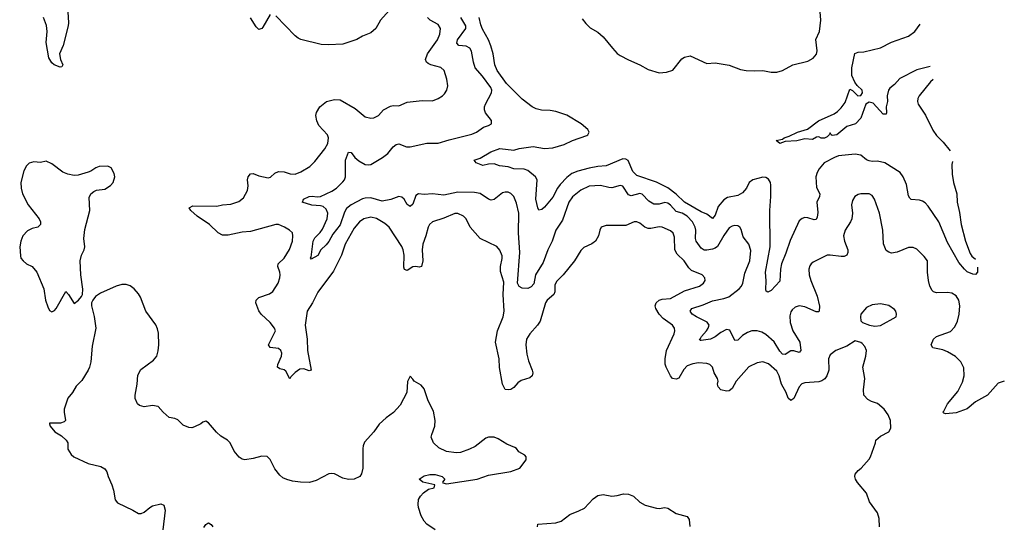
# Model space of a CAD drawing. Header units: inches. Extents: x 1649636 to 1815363, y 506543 to 641975.
# Tile 625 of 656: x 1772241 to 1779275, y 602794 to 606413. Entities that reach past the tile are written whole.
import ezdxf

# ---------------------------------------------------------------- set-up
doc = ezdxf.new("R2010")
doc.units = ezdxf.units.IN
doc.header["$MEASUREMENT"] = 0
doc.layers.add('B7670', color=7, linetype='Continuous')

msp = doc.modelspace()

# ---------------------------------------------------------------- linework, layer by layer
at = {"layer": 'B7670', "color": 5}
for points, elevation in [([(1772584.2, 606470), (1772590.2, 606390), (1772587.5, 606370), (1772552.1, 606227.9), (1772525.7, 606170), (1772532.9, 606130), (1772550.3, 606089.7), (1772543, 606077), (1772530, 606074.3), (1772486.6, 606090), (1772470, 606104.4), (1772450, 606140.5), (1772429.2, 606250), (1772438.6, 606330), (1772433, 606373), (1772411.5, 606430)], 580), ([(1778383.9, 602790), (1778379.7, 602850), (1778369.7, 602890), (1778312.8, 602970), (1778290, 603031.6), (1778226.4, 603106.4), (1778211.8, 603130), (1778207.3, 603150), (1778210, 603166), (1778230, 603193.7), (1778251.8, 603210), (1778310, 603274), (1778319.6, 603290), (1778354, 603390), (1778357, 603410), (1778390, 603438.4), (1778449.3, 603470), (1778464.5, 603495.5), (1778462.4, 603550), (1778444.2, 603590), (1778415.6, 603630), (1778370, 603671.5), (1778325.3, 603685.3), (1778298.9, 603698.9), (1778272, 603730), (1778269.6, 603770), (1778278.7, 603850), (1778265.1, 603930), (1778286, 604010), (1778289.6, 604050), (1778278, 604078), (1778259.3, 604099.3), (1778250, 604106.6), (1778210, 604119), (1778150, 604080.7), (1778070, 604049.5), (1778030, 604018), (1778018.7, 603990), (1778020.6, 603910), (1778007, 603870), (1777991.6, 603848.4), (1777970, 603833.1), (1777950, 603825.5), (1777850, 603818.1), (1777828.7, 603811.3), (1777810, 603789.7), (1777770, 603708), (1777750, 603693.3), (1777730, 603709.5), (1777717, 603750), (1777682.2, 603810), (1777666.9, 603870), (1777650, 603901.4), (1777590, 603954.2), (1777550, 603968.6), (1777510, 603962.3), (1777450, 603932.4), (1777359.5, 603830), (1777330, 603778), (1777310, 603762.4), (1777290, 603759.8), (1777250, 603769.8), (1777230, 603789.7), (1777224.8, 603810), (1777229.7, 603830), (1777226.6, 603850), (1777201.4, 603890), (1777189.8, 603929.8), (1777170, 603949.6), (1777150, 603956), (1777090, 603961.4), (1777050, 603953.8), (1777010, 603939.8), (1776985, 603915), (1776950, 603851.6), (1776930, 603844.4), (1776905.1, 603850), (1776890, 603869.4), (1776859.4, 603930), (1776853.1, 603953.1), (1776851.2, 603990), (1776862.4, 604050), (1776917.4, 604170), (1776922, 604190), (1776919.7, 604210), (1776905.4, 604230), (1776838.4, 604278.4), (1776808.2, 604310), (1776785.8, 604350), (1776781.5, 604370), (1776786.6, 604390), (1776809.8, 604410.2), (1776830, 604416.9), (1776890, 604421.5), (1776990, 604475.6), (1777097.2, 604510), (1777126.6, 604530), (1777138, 604550), (1777136, 604570), (1777117.2, 604590), (1777040.5, 604620.5), (1777020.2, 604640.2), (1776988.5, 604690), (1776938.3, 604738.3), (1776922, 604770), (1776919.5, 604859.5), (1776908.2, 604888.2), (1776890, 604905.7), (1776830, 604932.3), (1776810, 604933.5), (1776750, 604920.5), (1776730, 604920.5), (1776706, 604930), (1776670, 604959.5), (1776650, 604969.5), (1776630, 604969.6), (1776570, 604943.6), (1776430, 604942), (1776396, 604930), (1776384.9, 604910), (1776376.3, 604870), (1776353.4, 604830), (1776328.7, 604811.3), (1776270, 604787), (1776250, 604763.7), (1776203.7, 604690), (1776123.1, 604590), (1776076.2, 604543.8), (1776063.6, 604516.4), (1776064, 604470), (1776056.9, 604450), (1776009.2, 604410), (1775998.2, 604390), (1775959.6, 604260.3), (1775939.8, 604230), (1775884.8, 604170), (1775861.5, 604130), (1775857, 604090), (1775864.8, 604024.8), (1775876.1, 603976.1), (1775902.2, 603910), (1775905.6, 603890), (1775902, 603870), (1775885.4, 603854.6), (1775823.7, 603836.3), (1775800.2, 603819.8), (1775770, 603785.6), (1775750, 603771.6), (1775730, 603768.3), (1775710, 603771.8), (1775688.9, 603808.9), (1775668.6, 603928.6), (1775666, 603990), (1775640.2, 604110), (1775654.2, 604190), (1775694.3, 604290), (1775701.9, 604330), (1775694.4, 604450), (1775699.3, 604539.3), (1775675.1, 604615.1), (1775675, 604650), (1775687.3, 604707.3), (1775686.6, 604726.6), (1775670, 604767), (1775650, 604793.6), (1775530, 604851.3), (1775459.6, 604930), (1775431.5, 604990), (1775411.6, 605010), (1775370, 605028.4), (1775350, 605029.7), (1775270, 604995.6), (1775190.7, 604970), (1775169.2, 604950.8), (1775158, 604930), (1775143.1, 604870), (1775120.7, 604810), (1775116.6, 604770), (1775121.6, 604690), (1775111.5, 604650), (1775094, 604646), (1775070, 604650.9), (1775050, 604647.1), (1775010, 604620.5), (1774990, 604628), (1774984.5, 604644.5), (1774988.1, 604730), (1774981.1, 604770), (1774970, 604794), (1774879.7, 604930), (1774850, 604958.2), (1774790, 604994), (1774750, 605001.6), (1774699.3, 604990), (1774669, 604970), (1774630, 604923.5), (1774567.2, 604810), (1774539.3, 604730), (1774483.3, 604616.6), (1774370, 604466.3), (1774333.5, 604390), (1774294.5, 604330), (1774280.4, 604230), (1774295.5, 604130), (1774296.1, 604050), (1774322.8, 603910), (1774310, 603903.6), (1774270, 603918.8), (1774243, 603917), (1774207.9, 603892.1), (1774177.6, 603862.4), (1774170, 603848.7), (1774141.7, 603901.7), (1774130, 603911.5), (1774098.4, 603918.4), (1774083.7, 603930), (1774085.6, 603950), (1774112.4, 604010), (1774112.8, 604030), (1774107, 604050), (1774090, 604063.6), (1774031.3, 604071.3), (1774019.7, 604090), (1774067.6, 604190), (1774062, 604210), (1774030.7, 604250.7), (1773965, 604310), (1773950, 604333.3), (1773928.2, 604390), (1773931, 604410), (1773950, 604427.9), (1774024.7, 604455.3), (1774048.7, 604471.3), (1774087.4, 604530), (1774100.6, 604570), (1774102.3, 604590), (1774100.7, 604610), (1774086.3, 604650), (1774087.3, 604670), (1774130.9, 604709.1), (1774168.9, 604771.1), (1774190.9, 604830), (1774193.5, 604870), (1774189.7, 604890), (1774169.6, 604910), (1774132.8, 604930), (1774090, 604949.1), (1774070, 604950.5), (1773890, 604900.2), (1773830, 604896.3), (1773730, 604874), (1773690, 604874.3), (1773659.2, 604890), (1773597.4, 604950), (1773509.2, 605009.2), (1773463.6, 605050), (1773452.7, 605070), (1773477.2, 605082.8), (1773650, 605082.3), (1773690, 605091.8), (1773750, 605095), (1773805.8, 605114.2), (1773839, 605141), (1773867.9, 605192), (1773873.5, 605226.5), (1773867.5, 605270), (1773872.8, 605290), (1773890, 605311.4), (1773910, 605313.8), (1773950, 605297.8), (1774015.8, 605284.2), (1774031.9, 605288.1), (1774063.6, 605316.4), (1774090, 605328.9), (1774130, 605325.5), (1774172.5, 605312.5), (1774210, 605310.3), (1774250, 605325.5), (1774314.3, 605365.7), (1774350, 605399.5), (1774422, 605490), (1774443.5, 605530), (1774446, 605570), (1774439.2, 605590), (1774378.3, 605658.3), (1774363.2, 605690), (1774356.2, 605730), (1774361.1, 605750), (1774386, 605790), (1774431.8, 605828.2), (1774490, 605843.5), (1774530, 605840.7), (1774638.1, 605778.1), (1774710, 605719.3), (1774750, 605710.5), (1774770, 605713.4), (1774804, 605730), (1774841.2, 605770), (1774890, 605794.9), (1774910, 605799.3), (1774950, 605798.7), (1775010, 605824.6), (1775030, 605827.6), (1775116.1, 605836.1), (1775190, 605833.4), (1775230, 605850.5), (1775261.2, 605870), (1775276.1, 605883.9), (1775292.7, 605910), (1775299.1, 605940.9), (1775291.5, 605988.5), (1775272.8, 606050), (1775250, 606070.9), (1775179.3, 606090), (1775159.6, 606099.6), (1775146.3, 606110), (1775139.2, 606130), (1775154.8, 606170), (1775224.8, 606270), (1775242, 606310), (1775246.9, 606350), (1775230, 606378), (1775174, 606410), (1775155.1, 606430)], 580), ([(1774030, 606449.4), (1773979.1, 606360.9), (1773970, 606349.3), (1773950, 606342.7), (1773930, 606362), (1773890, 606426.6)], 580), ([(1774879.9, 606480.1), (1774818, 606410), (1774784.9, 606350), (1774750, 606319.5), (1774690, 606295.1), (1774648.5, 606271.5), (1774550, 606238), (1774447.1, 606232.9), (1774395.2, 606235.2), (1774250, 606271.2), (1774230, 606281.3), (1774210, 606298.7), (1774070, 606442)], 580), ([(1779274.6, 603829.8), (1779230, 603816), (1779153.4, 603730), (1779070, 603683.5), (1779010, 603634.3), (1778930, 603603.5), (1778858, 603598), (1778842, 603602), (1778835.3, 603610), (1778843.7, 603616.3), (1778869.8, 603670), (1778943, 603757), (1778976.6, 603823.4), (1778988.2, 603870), (1778985.2, 603925.2), (1778964.7, 603970), (1778926.1, 604006.1), (1778870, 604039.4), (1778834.5, 604054.5), (1778763.7, 604070), (1778753, 604090), (1778768.4, 604130), (1778789.6, 604150), (1778890, 604185.2), (1778921.9, 604218.1), (1778940.9, 604259.1), (1778952.6, 604310), (1778956, 604370), (1778949.8, 604409.8), (1778930, 604440.5), (1778898.8, 604458.8), (1778870, 604464.5), (1778790, 604462.3), (1778769.8, 604469.8), (1778759.3, 604479.3), (1778742.2, 604510), (1778733.7, 604550), (1778725.1, 604610), (1778726, 604690), (1778702.3, 604722.3), (1778650, 604774), (1778624.7, 604784.7), (1778590, 604784.7), (1778510, 604752.6), (1778470, 604746.2), (1778450, 604751.5), (1778430, 604765.1), (1778410.9, 604810.9), (1778407.7, 604910), (1778383.1, 605030), (1778347.3, 605130), (1778330, 605158), (1778310, 605169.4), (1778250, 605169.4), (1778230, 605163.7), (1778207.3, 605150), (1778190, 605122), (1778184.2, 605090), (1778190.3, 605030), (1778185.3, 604990), (1778176.9, 604970), (1778136.9, 604910), (1778126, 604870), (1778133.6, 604830), (1778156.5, 604770), (1778157.3, 604750), (1778149.1, 604730.9), (1778130, 604722.4), (1778110, 604721.2), (1778030, 604732), (1778009.1, 604730.9), (1777910, 604682), (1777894, 604670), (1777884.6, 604655.4), (1777878.7, 604630), (1777881.7, 604590), (1777892.8, 604550), (1777937.7, 604437.7), (1777954.3, 604365.7), (1777953.1, 604330), (1777950, 604326), (1777930, 604325.1), (1777850, 604362.4), (1777810.3, 604369.7), (1777780.7, 604359.3), (1777759.2, 604340.8), (1777750, 604326.6), (1777741.8, 604298.2), (1777745.3, 604250), (1777763.3, 604190), (1777813.5, 604110), (1777822.3, 604050), (1777810, 604035.8), (1777770, 604048.7), (1777750, 604048.5), (1777710, 604021.1), (1777690, 604024.2), (1777670, 604046.4), (1777631.4, 604111.4), (1777570, 604164.2), (1777541.5, 604181.5), (1777510, 604190.7), (1777470, 604189.8), (1777440.4, 604179.6), (1777403.6, 604156.4), (1777370, 604124), (1777350, 604122), (1777314.6, 604194.6), (1777290, 604199.8), (1777250, 604178.4), (1777210, 604146.9), (1777176.4, 604130), (1777110, 604122), (1777102.6, 604122.6), (1777097, 604130), (1777105.2, 604134.8), (1777112.2, 604150), (1777146.3, 604190), (1777159.3, 604210), (1777165.3, 604230), (1777152.9, 604252.9), (1777075.4, 604290), (1777045.6, 604310), (1777030.9, 604330), (1777043.1, 604350), (1777124.4, 604375.6), (1777190, 604405), (1777270, 604420.4), (1777306.3, 604433.7), (1777380.4, 604490), (1777398.2, 604510), (1777407, 604530), (1777422.2, 604602.3), (1777455.7, 604690), (1777463.3, 604763.3), (1777450, 604809.3), (1777410, 604861.2), (1777394.9, 604914.9), (1777386.6, 604930), (1777370, 604941.6), (1777350, 604943.5), (1777330, 604938), (1777310, 604925.3), (1777270, 604870.9), (1777227, 604793), (1777210, 604781.3), (1777190, 604775), (1777150, 604766.3), (1777130, 604767), (1777110, 604780.4), (1777073.5, 604830), (1777068.4, 604850), (1777070.7, 604910), (1777067, 604930), (1777046.9, 604970), (1777008.9, 605010), (1776973.5, 605030), (1776930, 605042.8), (1776890, 605088.1), (1776870, 605103), (1776850, 605107.8), (1776810, 605095.9), (1776770, 605094.5), (1776736.4, 605116.4), (1776687.3, 605167.3), (1776670, 605172.5), (1776610, 605154.8), (1776590, 605162.2), (1776550, 605223.1), (1776530, 605229.8), (1776470, 605212.7), (1776450, 605213.5), (1776390, 605228.9), (1776310, 605223.8), (1776250, 605196.4), (1776190, 605147.7), (1776164.1, 605110), (1776119.4, 604980.6), (1776071, 604910), (1776044.1, 604830), (1776014.5, 604770), (1775981.7, 604678.3), (1775926.6, 604590), (1775913.2, 604526.8), (1775895.2, 604504.8), (1775870, 604494), (1775830, 604494.7), (1775808.3, 604508.3), (1775797.1, 604530), (1775813.8, 604750), (1775803.9, 604890), (1775806.6, 605030), (1775790, 605102.7), (1775770, 605149.4), (1775750, 605171.6), (1775730, 605180.5), (1775710, 605181.3), (1775690, 605175.8), (1775630, 605129.7), (1775610, 605124.4), (1775590, 605131.1), (1775531.3, 605171.3), (1775490, 605179.8), (1775370, 605181.6), (1775270, 605160.6), (1775190, 605169.8), (1775130, 605164.5), (1775090, 605169.7), (1775070, 605156.2), (1775050, 605094.5), (1775030, 605078.7), (1775010, 605092), (1774986.6, 605130), (1774970, 605144.4), (1774950, 605151.1), (1774891.6, 605128.4), (1774830, 605117.3), (1774750, 605140.5), (1774710, 605138.7), (1774690, 605133.2), (1774609.2, 605090.8), (1774575.4, 605064.6), (1774561.6, 605038.4), (1774530, 604947.1), (1774478.1, 604881.9), (1774450, 604828.7), (1774430, 604803.8), (1774392.9, 604770), (1774370, 604727.8), (1774323.7, 604703.7), (1774319, 604710), (1774323.7, 604716.3), (1774338, 604830), (1774350, 604855.6), (1774387.8, 604892.2), (1774404.3, 604915.7), (1774437.5, 604990), (1774441.7, 605030), (1774430, 605059.7), (1774410, 605078), (1774390, 605084.6), (1774327.9, 605088), (1774258, 605110), (1774264.7, 605115.3), (1774269.2, 605130), (1774308.7, 605150), (1774330, 605153.7), (1774367.1, 605147.1), (1774390, 605150.4), (1774471.8, 605188.2), (1774504.5, 605210), (1774550, 605254.9), (1774562.4, 605270), (1774569.7, 605290), (1774568.1, 605410), (1774590, 605466.8), (1774610, 605464), (1774634.9, 605430), (1774664.1, 605404.1), (1774710, 605378), (1774730, 605375.6), (1774750, 605379.6), (1774832, 605428), (1774870, 605458.5), (1774910, 605505.2), (1774930, 605521.3), (1774950, 605525.8), (1775005.1, 605505.1), (1775030, 605503.9), (1775150, 605530.6), (1775230, 605531.2), (1775310, 605555.8), (1775470, 605594.7), (1775503.6, 605610), (1775555, 605644.9), (1775590, 605656.4), (1775612, 605670), (1775612.7, 605692.7), (1775568.7, 605748.7), (1775560.5, 605770), (1775560.4, 605790), (1775568.5, 605810), (1775611.1, 605890), (1775613.3, 605910), (1775606.2, 605930), (1775547, 606010), (1775494, 606070), (1775481.8, 606110), (1775468.3, 606188.3), (1775456.8, 606210), (1775430, 606223.4), (1775377.2, 606230), (1775365, 606245), (1775369.1, 606270), (1775428.2, 606350), (1775428.2, 606370), (1775391.6, 606430)], 560), ([(1779082.8, 604644.9), (1779082.8, 604610), (1779070, 604594), (1779050, 604594.5), (1779010, 604612), (1778989.6, 604630), (1778950, 604679.5), (1778870, 604822.6), (1778806.1, 604970), (1778730, 605082.3), (1778710, 605103.9), (1778690, 605116.8), (1778670, 605124.2), (1778610, 605129.7), (1778599.2, 605139.2), (1778590, 605154), (1778576.8, 605236.8), (1778551.3, 605290), (1778530, 605321.6), (1778422, 605390), (1778370, 605402), (1778330, 605399.9), (1778310, 605404), (1778290, 605413.1), (1778250, 605444.4), (1778210, 605451.8), (1778090, 605439.8), (1778060.5, 605430), (1777988.1, 605391.9), (1777951, 605349), (1777937.3, 605322.7), (1777929.1, 605290), (1777933.9, 605213.9), (1777957.4, 605170), (1777954.3, 605150), (1777935.2, 605110), (1777943.6, 605036.4), (1777938.3, 605001.7), (1777930, 604986.3), (1777915.9, 604984.1), (1777870, 604998), (1777850, 604999.1), (1777830, 604992.8), (1777810, 604976.3), (1777743.9, 604836.1), (1777714.8, 604745.2), (1777682.5, 604670), (1777675, 604630), (1777670, 604545.2), (1777610, 604479.5), (1777586.3, 604466.3), (1777573.6, 604473.6), (1777570, 604486), (1777573.4, 604546.6), (1777569.8, 604610), (1777603.2, 604790), (1777598.8, 605050), (1777607.5, 605150), (1777607.1, 605230), (1777603.5, 605250), (1777590, 605274), (1777570, 605286), (1777550, 605288.7), (1777479.3, 605270), (1777452.6, 605250), (1777432.6, 605210), (1777403.8, 605176.2), (1777370, 605157.9), (1777296.8, 605143.2), (1777270, 605127.2), (1777230, 605078), (1777210, 605016.2), (1777190, 604993.7), (1777150, 605023.8), (1777110, 605039.9), (1776990, 605108.6), (1776930, 605165.8), (1776870, 605212.1), (1776790, 605252.2), (1776650, 605300.5), (1776621.1, 605330), (1776586.6, 605406.6), (1776570, 605418), (1776550, 605418.3), (1776431.7, 605368.3), (1776370, 605365.2), (1776310, 605353.6), (1776229.1, 605330.9), (1776186.2, 605313.8), (1776150, 605287.1), (1776103.1, 605236.9), (1776082.9, 605210), (1776050, 605145.6), (1775990, 605074.5), (1775970, 605058.4), (1775950, 605052.7), (1775941.3, 605070), (1775929, 605130), (1775938, 605270), (1775925.4, 605290), (1775870, 605335.6), (1775845.1, 605345.1), (1775772.1, 605348), (1775730, 605362.2), (1775668.8, 605368.8), (1775630, 605382.9), (1775590, 605381.6), (1775550, 605372.7), (1775502, 605390), (1775488, 605410), (1775530, 605424), (1775607.3, 605470), (1775670, 605493.6), (1775770, 605480.3), (1775810, 605493.2), (1775910, 605506.5), (1775990, 605493.7), (1776050, 605497.9), (1776130, 605520.6), (1776190, 605550.1), (1776292.8, 605587.2), (1776298.7, 605590), (1776308.4, 605610), (1776298.7, 605630), (1776252.1, 605670), (1776150, 605731.9), (1776070, 605758.1), (1776030, 605765.4), (1775968, 605768), (1775930, 605777.1), (1775902.2, 605790), (1775830, 605846.2), (1775718.5, 605958.5), (1775652.5, 606050), (1775635.3, 606090), (1775623, 606170), (1775606.7, 606226.7), (1775589.8, 606270), (1775546.1, 606346.1), (1775536.1, 606376.1), (1775523.6, 606430)], 540), ([(1776260.2, 606420.2), (1776285.2, 606385.2), (1776315.2, 606355.2), (1776370, 606323.6), (1776410, 606291.6), (1776474.9, 606210), (1776510, 606172), (1776530, 606157.4), (1776590, 606125.5), (1776670, 606092), (1776730, 606057), (1776810, 606034.9), (1776862.5, 606037.5), (1776907.5, 606052.5), (1776970, 606134.9), (1776990, 606146.4), (1777030, 606154.4), (1777150, 606099.5), (1777210, 606106.2), (1777309.2, 606089.2), (1777390, 606058), (1777429.8, 606050.2), (1777490, 606047.2), (1777550, 606050.4), (1777610, 606038.4), (1777650, 606037.6), (1777689.7, 606050.3), (1777764, 606090), (1777870, 606116.9), (1777910, 606139.6), (1777933.9, 606166.1), (1777937.7, 606190), (1777928.8, 606271.2), (1777954.3, 606330), (1777963.1, 606410), (1777959.1, 606470)], 540), ([(1778745.1, 606080), (1778650, 606055.3), (1778527.4, 605992.6), (1778490, 605949.6), (1778456.7, 605923.3), (1778448.4, 605910), (1778438.4, 605870), (1778439.1, 605830), (1778430.8, 605790), (1778434, 605750), (1778430, 605738), (1778410, 605739.3), (1778337.3, 605817.3), (1778310, 605825.1), (1778284.9, 605810), (1778250, 605708.7), (1778211, 605670), (1778150, 605649.2), (1778078, 605590), (1778046, 605586), (1778038, 605590), (1778030, 605606), (1778024.7, 605590), (1778010, 605575.3), (1777990, 605567), (1777966.3, 605566.3), (1777950, 605575.3), (1777933.6, 605573.6), (1777903.5, 605556.5), (1777850, 605561.6), (1777792.2, 605547.8), (1777710, 605542.9), (1777670, 605529.6), (1777646, 605550), (1777690, 605560.7), (1777701.2, 605570), (1777738.8, 605581.2), (1777798, 605610), (1777869.8, 605630.2), (1777948.2, 605690), (1778060.1, 605739.9), (1778083.6, 605756.4), (1778110, 605783.1), (1778137.2, 605822.8), (1778170, 605917.3), (1778190, 605908), (1778227.3, 605870), (1778250, 605870.7), (1778260.5, 605890), (1778258.4, 605910), (1778222.8, 605942.8), (1778206.7, 605966.7), (1778186.2, 606013.8), (1778186.6, 606070), (1778207.7, 606172.3), (1778230, 606181.6), (1778270, 606184.2), (1778390, 606212), (1778470, 606251.9), (1778590, 606296.8), (1778636.1, 606330), (1778674, 606382.1)], 520), ([(1778767.3, 605985.4), (1778748.2, 605970), (1778666.5, 605870), (1778656.1, 605850), (1778654, 605830), (1778658.5, 605810), (1778711.6, 605731.6), (1778763.9, 605623.9), (1778790, 605587.2), (1778838.2, 605538.2), (1778887, 605477)], 540), ([(1778904.8, 605401.4), (1778900.5, 605379.5), (1778903.2, 605310), (1778912.4, 605250), (1778934.9, 605170), (1778938, 605110), (1778954.8, 605034.8), (1778965.4, 604950), (1778996.5, 604830), (1779030, 604742.8), (1779043.8, 604723.8), (1779069, 604703.6)], 540), ([(1775209.6, 602769.7), (1775149.3, 602810), (1775129.7, 602829.7), (1775109.7, 602869.7), (1775090, 602928.7), (1775086.6, 602950), (1775090, 602984.7), (1775104.5, 603010), (1775126.6, 603033.4), (1775161.8, 603058.2), (1775202, 603070), (1775206, 603090), (1775122, 603110), (1775094, 603130), (1775130, 603155.5), (1775170, 603163.8), (1775210, 603163), (1775258, 603150), (1775278, 603130), (1775262, 603110), (1775264.7, 603104.7), (1775290, 603098), (1775510, 603131.6), (1775590, 603159.1), (1775750, 603185.8), (1775814, 603210), (1775859.3, 603270), (1775859, 603290), (1775850, 603302), (1775806, 603326), (1775789.2, 603350), (1775778, 603358), (1775721.4, 603381.4), (1775660.1, 603420.1), (1775630, 603431.5), (1775590, 603431.8), (1775570, 603424.5), (1775494.7, 603365.3), (1775455.2, 603344.8), (1775390, 603320.4), (1775358, 603318), (1775290, 603327.3), (1775234.7, 603354.7), (1775197, 603390), (1775180.5, 603430), (1775184.2, 603450), (1775207.8, 603510), (1775209.6, 603550), (1775197.7, 603617.7), (1775158.4, 603690), (1775130, 603775.3), (1775110, 603802), (1775058, 603830), (1775050, 603846), (1775030, 603866), (1775011.6, 603828.4), (1775006.8, 603750), (1774959.5, 603660.5), (1774912.4, 603607.6), (1774859.1, 603570), (1774810, 603523.7), (1774770, 603469.3), (1774705.3, 603394.8), (1774695.3, 603370), (1774693.4, 603350), (1774691.8, 603208.2), (1774683.1, 603170), (1774670.2, 603149.8), (1774630, 603129.7), (1774590, 603128.4), (1774550, 603138.9), (1774490, 603169.6), (1774470, 603172), (1774450, 603169.6), (1774359.5, 603120.5), (1774312.6, 603107.4), (1774248.3, 603108.3), (1774190, 603117), (1774149, 603129), (1774121.4, 603141.4), (1774098.6, 603158.6), (1774064.8, 603204.8), (1774030, 603271.8), (1774010, 603292.6), (1773970, 603294.8), (1773910, 603277.4), (1773850, 603268.6), (1773830, 603274.3), (1773810, 603288.2), (1773774.3, 603330), (1773744.2, 603390), (1773725.1, 603410), (1773679, 603439), (1773646.1, 603466.1), (1773590, 603534), (1773570, 603544), (1773550, 603539), (1773534.2, 603525.8), (1773490, 603504.5), (1773470, 603498.4), (1773450, 603499.6), (1773410, 603517.6), (1773370, 603554.5), (1773350, 603563.6), (1773310, 603572), (1773266, 603610), (1773229.4, 603649.4), (1773190, 603658), (1773130, 603647), (1773097.7, 603657.7), (1773082, 603670), (1773066.7, 603706.7), (1773066, 603730), (1773081.6, 603810), (1773085.9, 603874.1), (1773106.7, 603913.3), (1773198.2, 603981.8), (1773220.7, 604010), (1773231.4, 604048.6), (1773236.3, 604090), (1773232.7, 604172.7), (1773225.3, 604205.3), (1773212.8, 604232.8), (1773143, 604330), (1773104.7, 604430), (1773090, 604454), (1773058.4, 604490), (1773030, 604511.6), (1773001.3, 604521.3), (1772970, 604522.6), (1772930, 604509.7), (1772819.4, 604460.6), (1772783.7, 604436.3), (1772762.8, 604410), (1772754, 604390), (1772753.4, 604370), (1772772.3, 604292.3), (1772785.5, 604210), (1772758, 604082), (1772748.5, 603970), (1772739.5, 603930), (1772731.1, 603908.9), (1772685.4, 603834.6), (1772645.8, 603794.2), (1772618, 603750), (1772585.5, 603710), (1772559.3, 603630), (1772558, 603610), (1772567.3, 603550), (1772559.9, 603540.1), (1772532, 603530), (1772468.4, 603531.6), (1772454, 603530), (1772454, 603526), (1772459.1, 603510), (1772492.7, 603470), (1772539.4, 603439.4), (1772573.7, 603410), (1772584.6, 603390), (1772585.9, 603345.9), (1772610, 603308), (1772628, 603290), (1772730, 603241.7), (1772820.3, 603220.3), (1772850, 603204), (1772862.9, 603182.9), (1772872.4, 603150), (1772899.3, 603090), (1772911.8, 603051.8), (1772923.7, 602983.7), (1772940.9, 602960.9), (1773050.2, 602910.2), (1773090, 602886), (1773110, 602884.4), (1773130, 602894.4), (1773170, 602928), (1773190, 602939.1), (1773250, 602953.4), (1773270, 602946), (1773281.6, 602910), (1773263.1, 602770)], 620), ([(1775940.5, 602790), (1775942, 602810), (1776070, 602819.5), (1776108.4, 602831.6), (1776170, 602878.4), (1776236.3, 602903.7), (1776275.5, 602924.4), (1776337, 602990), (1776370, 603014), (1776410, 603020.3), (1776470.3, 603010.3), (1776510, 603013.8), (1776555, 603025), (1776590, 603024), (1776626, 603010), (1776670, 602967.6), (1776710, 602944.5), (1776790, 602922.6), (1776810, 602921.1), (1776850, 602928.9), (1776870, 602923.6), (1776930, 602884.9), (1777010, 602863.1), (1777022.6, 602842.6), (1777027.8, 602792.2)], 580), ([(1773555.6, 602784.4), (1773570, 602806.8), (1773584.1, 602815.9), (1773590, 602818.8), (1773610, 602806.8), (1773622, 602790)], 620)]:
    msp.add_lwpolyline(points, dxfattribs=dict(at, elevation=elevation))
for points, elevation in [([(1772430, 605403.7), (1772390, 605393.2), (1772342.8, 605397.2), (1772310, 605389), (1772290, 605369.2), (1772270, 605334), (1772250.4, 605250), (1772252.2, 605210), (1772261.3, 605170), (1772301.1, 605090), (1772380.5, 604990), (1772390.5, 604970), (1772390.6, 604950), (1772371, 604930), (1772330, 604920.7), (1772296.2, 604903.8), (1772263, 604870), (1772248.7, 604831.3), (1772241.3, 604790), (1772246.6, 604726.6), (1772250.6, 604710), (1772264.9, 604690), (1772291, 604670), (1772330, 604650.5), (1772363.1, 604610), (1772414.4, 604490), (1772426.7, 604410), (1772442, 604362), (1772454.8, 604334.8), (1772470, 604326.8), (1772490, 604334.8), (1772500.9, 604350), (1772570, 604471), (1772590, 604451), (1772630, 604386.8), (1772661.2, 604410), (1772683.7, 604436.3), (1772689.3, 604450), (1772692.3, 604487.7), (1772678, 604590), (1772673, 604690), (1772682.4, 604730), (1772702.4, 604770), (1772706, 604790), (1772700.5, 604850), (1772706.5, 604913.5), (1772743.1, 605050), (1772736.6, 605143.4), (1772749.7, 605170.3), (1772770, 605185.5), (1772790, 605194.4), (1772850, 605203.7), (1772890, 605228.7), (1772907.8, 605250), (1772920.5, 605290), (1772915.4, 605315.4), (1772894, 605354), (1772870, 605366), (1772810, 605365.1), (1772784.4, 605355.6), (1772750, 605332.3), (1772730, 605324.5), (1772658, 605302), (1772630, 605301.1), (1772585.2, 605310), (1772550, 605323.5), (1772470, 605384.2)], 620), ([(1778390, 604382.7), (1778330, 604377.2), (1778290, 604357.2), (1778250.8, 604310), (1778246.8, 604290), (1778250, 604262), (1778262, 604250), (1778312, 604230), (1778350, 604223.8), (1778390, 604228), (1778502, 604290), (1778504, 604310), (1778499, 604330), (1778490, 604342), (1778450, 604372.3)], 580)]:
    msp.add_lwpolyline(points, close=True, dxfattribs=dict(at, elevation=elevation))

doc.saveas('drawing.dxf')
